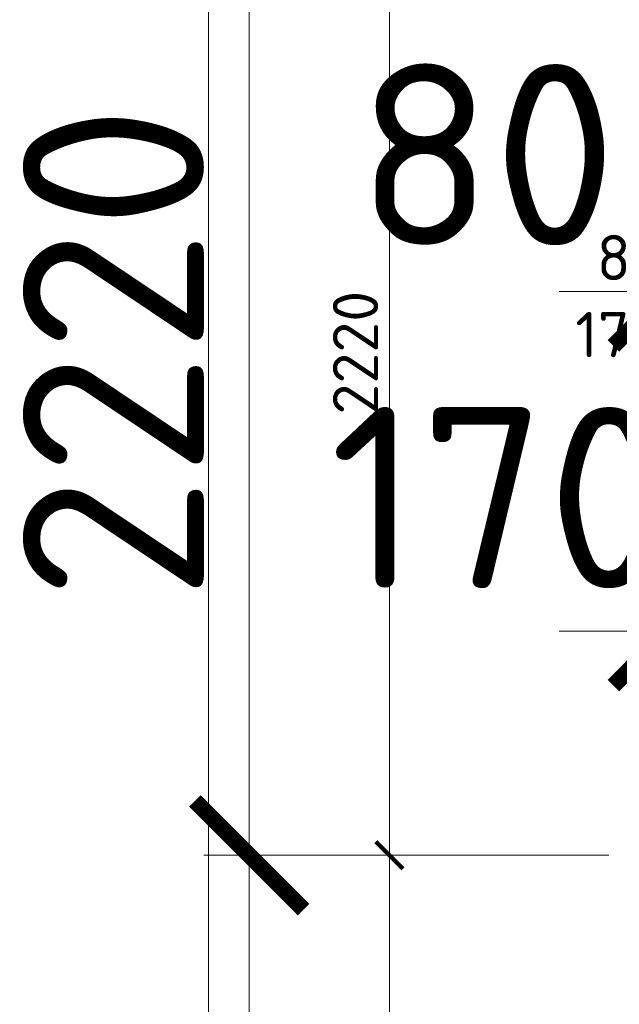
# Model space of a CAD drawing. Header units: millimetres. Extents: x -916886 to 3713765, y -2985421 to 1675785.
# Tile 115 of 656: x 3848 to 5173, y -25699 to -23525. Entities that reach past the tile are written whole.
import ezdxf

# ---------------------------------------------------------------- set-up
doc = ezdxf.new("R2010")
doc.units = ezdxf.units.MM
doc.layers.get('Defpoints').update_dxf_attribs({"color": 8})
for name, color, linetype, lineweight in [('A99_N_koty-200', 5, 'Continuous', 5), ('A99_N_koty-200 @ 200', 5, 'Continuous', 5), ('A99_N_koty-200 @ 50 (2)', 5, 'Continuous', 5)]:
    doc.layers.add(name, color=color, linetype=linetype, lineweight=lineweight)
doc.styles.add('A99_kota', font='isocpeur.ttf', dxfattribs={"height": 2})
doc.dimstyles.new('A99_kota_200 new', dxfattribs={"dimscale": 200, "dimtxt": 2, "dimasz": 1.2, "dimexe": 0.5, "dimexo": 1.5, "dimgap": 0.5, "dimtad": 1, "dimdec": 0, "dimzin": 3, "dimdsep": 46, "dimtxsty": 'A99_kota', "dimblk": 'ARCHTICK', "dimcen": 2.5, "dimazin": 2, "dimtfac": 0.75, "dimtdec": 0, "dimtix": 1, "dimtmove": 2, "dimatfit": 0, "dimfxl": 0, "dimtolj": 1, "dimtzin": 0, "dimlwd": 5, "dimlwe": 5, "dimarcsym": 0})

# ---------------------------------------------------------------- blocks, each defined once
blk = doc.blocks.new('_ArchTick')
at = {"color": 0, "linetype": 'ByBlock', "const_width": 0.15}
blk.add_lwpolyline([(-0.5, -0.5), (0.5, 0.5)], dxfattribs=at)
blk = doc.blocks.new('*D2933')
at = {"layer": 'A99_N_koty-200', "color": 0, "linetype": 'Continuous', "lineweight": 5, "transparency": 16777216}
for p, q in [((5450, -24605), (5450, -24975)), ((5280, -24875), (5280, -24775)), ((5280, -24875), (5040, -24875)), ((5280, -24875), (5450, -24875)), ((5450, -24875), (5690, -24875))]:
    blk.add_line(p, q, dxfattribs=at)
at = {"layer": 'Defpoints', "color": 0, "linetype": 'Continuous', "lineweight": 0, "transparency": 16777216}
for p in [(5450, -24305), (5280, -24875), (5450, -24875)]:
    blk.add_point(p, dxfattribs=at)
at = {"layer": 'A99_N_koty-200', "color": 0, "linetype": 'Continuous', "lineweight": 5, "transparency": 16777216, "xscale": 240, "yscale": 240, "zscale": 240}
blk.add_blockref('_ArchTick', (5280, -24875), dxfattribs=at)
at = {"layer": 'A99_N_koty-200', "color": 0, "linetype": 'Continuous', "lineweight": 5, "transparency": 16777216, "xscale": 240, "yscale": 240, "zscale": 240, "rotation": 180}
blk.add_blockref('_ArchTick', (5450, -24875), dxfattribs=at)
at = {"layer": 'A99_N_koty-200', "color": 0, "linetype": 'Continuous', "transparency": 16777216, "insert": (4910, -24580), "char_height": 400, "attachment_point": 5, "style": 'A99_kota'}
blk.add_mtext('\\A1;170', dxfattribs=at)
blk = doc.blocks.new('*D2934')
at = {"layer": 'A99_N_koty-200', "color": 0, "linetype": 'Continuous', "lineweight": 5, "transparency": 16777216}
for p, q in [((5280, -24505), (5280, -24280)), ((5450, -24305), (5450, -24280)), ((5280, -24305), (5220, -24305)), ((5280, -24305), (5450, -24305)), ((5450, -24305), (5510, -24305))]:
    blk.add_line(p, q, dxfattribs=at)
at = {"layer": 'Defpoints', "color": 0, "linetype": 'Continuous', "lineweight": 0, "transparency": 16777216}
for p in [(5450, -24305), (5450, -24305), (5280, -24875)]:
    blk.add_point(p, dxfattribs=at)
at = {"layer": 'A99_N_koty-200', "color": 0, "linetype": 'Continuous', "lineweight": 5, "transparency": 16777216, "xscale": 60, "yscale": 60, "zscale": 60}
blk.add_blockref('_ArchTick', (5280, -24305), dxfattribs=at)
at = {"layer": 'A99_N_koty-200', "color": 0, "linetype": 'Continuous', "lineweight": 5, "transparency": 16777216, "xscale": 60, "yscale": 60, "zscale": 60, "rotation": 180}
blk.add_blockref('_ArchTick', (5450, -24305), dxfattribs=at)
at = {"layer": 'A99_N_koty-200', "color": 0, "linetype": 'Continuous', "transparency": 16777216, "insert": (5170, -24220), "char_height": 100, "attachment_point": 5, "style": 'A99_kota'}
blk.add_mtext('\\A1;170', dxfattribs=at)
blk = doc.blocks.new('*D2936')
at = {"layer": 'A99_N_koty-200', "color": 0, "linetype": 'Continuous', "lineweight": 5, "transparency": 16777216}
for p, q in [((5360, -24125), (5360, -24025)), ((5450, -24125), (5450, -24025)), ((5360, -24125), (5120, -24125)), ((5360, -24125), (5450, -24125)), ((5450, -24125), (5690, -24125))]:
    blk.add_line(p, q, dxfattribs=at)
at = {"layer": 'Defpoints', "color": 0, "linetype": 'Continuous', "lineweight": 0, "transparency": 16777216}
for p in [(5360, -24125), (5450, -24125), (5450, -24125)]:
    blk.add_point(p, dxfattribs=at)
at = {"layer": 'A99_N_koty-200', "color": 0, "linetype": 'Continuous', "lineweight": 5, "transparency": 16777216, "xscale": 240, "yscale": 240, "zscale": 240}
blk.add_blockref('_ArchTick', (5360, -24125), dxfattribs=at)
at = {"layer": 'A99_N_koty-200', "color": 0, "linetype": 'Continuous', "lineweight": 5, "transparency": 16777216, "xscale": 240, "yscale": 240, "zscale": 240, "rotation": 180}
blk.add_blockref('_ArchTick', (5450, -24125), dxfattribs=at)
at = {"layer": 'A99_N_koty-200', "color": 0, "linetype": 'Continuous', "transparency": 16777216, "insert": (6250, -23825), "char_height": 400, "attachment_point": 5, "style": 'A99_kota'}
blk.add_mtext('\\A1;90', dxfattribs=at)
blk = doc.blocks.new('*D2937')
at = {"layer": 'A99_N_koty-200', "color": 0, "linetype": 'Continuous', "lineweight": 5, "transparency": 16777216}
for p, q in [((5360, -24125), (5360, -24100)), ((5450, -24125), (5450, -24100)), ((5360, -24125), (5300, -24125)), ((5360, -24125), (5450, -24125)), ((5450, -24125), (5510, -24125))]:
    blk.add_line(p, q, dxfattribs=at)
at = {"layer": 'Defpoints', "color": 0, "linetype": 'Continuous', "lineweight": 0, "transparency": 16777216}
for p in [(5360, -24125), (5450, -24125), (5450, -24125)]:
    blk.add_point(p, dxfattribs=at)
at = {"layer": 'A99_N_koty-200', "color": 0, "linetype": 'Continuous', "lineweight": 5, "transparency": 16777216, "xscale": 60, "yscale": 60, "zscale": 60}
blk.add_blockref('_ArchTick', (5360, -24125), dxfattribs=at)
at = {"layer": 'A99_N_koty-200', "color": 0, "linetype": 'Continuous', "lineweight": 5, "transparency": 16777216, "xscale": 60, "yscale": 60, "zscale": 60, "rotation": 180}
blk.add_blockref('_ArchTick', (5450, -24125), dxfattribs=at)
at = {"layer": 'A99_N_koty-200', "color": 0, "linetype": 'Continuous', "transparency": 16777216, "insert": (5535, -24050), "char_height": 100, "attachment_point": 5, "style": 'A99_kota'}
blk.add_mtext('\\A1;90', dxfattribs=at)
blk = doc.blocks.new('*D2939')
at = {"layer": 'A99_N_koty-200', "color": 0, "linetype": 'Continuous', "lineweight": 5, "transparency": 16777216}
for p, q in [((5280, -24125), (5280, -24025)), ((5360, -24125), (5360, -24025)), ((5280, -24125), (5040, -24125)), ((5280, -24125), (5360, -24125)), ((5360, -24125), (5600, -24125))]:
    blk.add_line(p, q, dxfattribs=at)
at = {"layer": 'Defpoints', "color": 0, "linetype": 'Continuous', "lineweight": 0, "transparency": 16777216}
for p in [(5280, -24125), (5360, -24125), (5360, -24125)]:
    blk.add_point(p, dxfattribs=at)
at = {"layer": 'A99_N_koty-200', "color": 0, "linetype": 'Continuous', "lineweight": 5, "transparency": 16777216, "xscale": 240, "yscale": 240, "zscale": 240}
blk.add_blockref('_ArchTick', (5280, -24125), dxfattribs=at)
at = {"layer": 'A99_N_koty-200', "color": 0, "linetype": 'Continuous', "lineweight": 5, "transparency": 16777216, "xscale": 240, "yscale": 240, "zscale": 240, "rotation": 180}
blk.add_blockref('_ArchTick', (5360, -24125), dxfattribs=at)
at = {"layer": 'A99_N_koty-200', "color": 0, "linetype": 'Continuous', "transparency": 16777216, "insert": (4880, -23822.5), "char_height": 400, "attachment_point": 5, "style": 'A99_kota'}
blk.add_mtext('\\A1;80', dxfattribs=at)
blk = doc.blocks.new('*D2940')
at = {"layer": 'A99_N_koty-200', "color": 0, "linetype": 'Continuous', "lineweight": 5, "transparency": 16777216}
for p, q in [((5280, -24125), (5280, -24100)), ((5360, -24125), (5360, -24100)), ((5280, -24125), (5220, -24125)), ((5280, -24125), (5360, -24125)), ((5360, -24125), (5420, -24125))]:
    blk.add_line(p, q, dxfattribs=at)
at = {"layer": 'Defpoints', "color": 0, "linetype": 'Continuous', "lineweight": 0, "transparency": 16777216}
for p in [(5280, -24125), (5360, -24125), (5360, -24125)]:
    blk.add_point(p, dxfattribs=at)
at = {"layer": 'A99_N_koty-200', "color": 0, "linetype": 'Continuous', "lineweight": 5, "transparency": 16777216, "xscale": 60, "yscale": 60, "zscale": 60}
blk.add_blockref('_ArchTick', (5280, -24125), dxfattribs=at)
at = {"layer": 'A99_N_koty-200', "color": 0, "linetype": 'Continuous', "lineweight": 5, "transparency": 16777216, "xscale": 60, "yscale": 60, "zscale": 60, "rotation": 180}
blk.add_blockref('_ArchTick', (5360, -24125), dxfattribs=at)
at = {"layer": 'A99_N_koty-200', "color": 0, "linetype": 'Continuous', "transparency": 16777216, "insert": (5195, -24050), "char_height": 100, "attachment_point": 5, "style": 'A99_kota'}
blk.add_mtext('\\A1;80', dxfattribs=at)
blk = doc.blocks.new('*D2942')
at = {"layer": 'A99_N_koty-200', "color": 0, "linetype": 'Continuous', "lineweight": 5, "transparency": 16777216}
for p, q in [((4865, -25370), (4640, -25370)), ((4665, -27590), (4665, -25370)), ((4865, -27590), (4640, -27590))]:
    blk.add_line(p, q, dxfattribs=at)
at = {"layer": 'Defpoints', "color": 0, "linetype": 'Continuous', "lineweight": 0, "transparency": 16777216}
for p in [(4665, -25370), (5450, -25370), (5450, -27590)]:
    blk.add_point(p, dxfattribs=at)
at = {"layer": 'A99_N_koty-200', "color": 0, "linetype": 'Continuous', "lineweight": 5, "transparency": 16777216, "xscale": 60, "yscale": 60, "zscale": 60}
for p, rotation in [((4665, -25370), 90), ((4665, -27590), 270)]:
    blk.add_blockref('_ArchTick', p, dxfattribs=dict(at, rotation=rotation))
at = {"layer": 'A99_N_koty-200', "color": 0, "linetype": 'Continuous', "transparency": 16777216, "insert": (4590, -26480), "char_height": 100, "attachment_point": 5, "rotation": 90, "style": 'A99_kota'}
blk.add_mtext('\\A1;2220', dxfattribs=at)
blk = doc.blocks.new('*D2943')
at = {"layer": 'A99_N_koty-200', "color": 0, "linetype": 'Continuous', "lineweight": 5, "transparency": 16777216}
for p, q in [((5150, -25370), (4255, -25370)), ((4355, -27590), (4355, -25370)), ((5150, -27590), (4255, -27590))]:
    blk.add_line(p, q, dxfattribs=at)
at = {"layer": 'Defpoints', "color": 0, "linetype": 'Continuous', "lineweight": 0, "transparency": 16777216}
for p in [(4355, -25370), (5450, -25370), (5450, -27590)]:
    blk.add_point(p, dxfattribs=at)
at = {"layer": 'A99_N_koty-200', "color": 0, "linetype": 'Continuous', "lineweight": 5, "transparency": 16777216, "xscale": 240, "yscale": 240, "zscale": 240}
for p, rotation in [((4355, -25370), 90), ((4355, -27590), 270)]:
    blk.add_blockref('_ArchTick', p, dxfattribs=dict(at, rotation=rotation))
at = {"layer": 'A99_N_koty-200', "color": 0, "linetype": 'Continuous', "transparency": 16777216, "insert": (4055, -26480), "char_height": 400, "attachment_point": 5, "rotation": 90, "style": 'A99_kota'}
blk.add_mtext('\\A1;2220', dxfattribs=at)
blk = doc.blocks.new('*D2945')
at = {"layer": 'A99_N_koty-200', "color": 0, "linetype": 'Continuous', "lineweight": 5, "transparency": 16777216}
for p, q in [((4865, -23150), (4640, -23150)), ((4665, -23150), (4665, -25370)), ((4865, -25370), (4640, -25370))]:
    blk.add_line(p, q, dxfattribs=at)
at = {"layer": 'Defpoints', "color": 0, "linetype": 'Continuous', "lineweight": 0, "transparency": 16777216}
for p in [(5445, -23150), (4665, -25370), (5450, -25370)]:
    blk.add_point(p, dxfattribs=at)
at = {"layer": 'A99_N_koty-200', "color": 0, "linetype": 'Continuous', "lineweight": 5, "transparency": 16777216, "xscale": 60, "yscale": 60, "zscale": 60}
for p, rotation in [((4665, -23150), 90), ((4665, -25370), 270)]:
    blk.add_blockref('_ArchTick', p, dxfattribs=dict(at, rotation=rotation))
at = {"layer": 'A99_N_koty-200', "color": 0, "linetype": 'Continuous', "transparency": 16777216, "insert": (4590, -24260), "char_height": 100, "attachment_point": 5, "rotation": 90, "style": 'A99_kota'}
blk.add_mtext('\\A1;2220', dxfattribs=at)
blk = doc.blocks.new('*D2946')
at = {"layer": 'A99_N_koty-200', "color": 0, "linetype": 'Continuous', "lineweight": 5, "transparency": 16777216}
for p, q in [((5145, -23150), (4255, -23150)), ((4355, -23150), (4355, -25370)), ((5150, -25370), (4255, -25370))]:
    blk.add_line(p, q, dxfattribs=at)
at = {"layer": 'Defpoints', "color": 0, "linetype": 'Continuous', "lineweight": 0, "transparency": 16777216}
for p in [(5445, -23150), (4355, -25370), (5450, -25370)]:
    blk.add_point(p, dxfattribs=at)
at = {"layer": 'A99_N_koty-200', "color": 0, "linetype": 'Continuous', "lineweight": 5, "transparency": 16777216, "xscale": 240, "yscale": 240, "zscale": 240}
for p, rotation in [((4355, -23150), 90), ((4355, -25370), 270)]:
    blk.add_blockref('_ArchTick', p, dxfattribs=dict(at, rotation=rotation))
at = {"layer": 'A99_N_koty-200', "color": 0, "linetype": 'Continuous', "transparency": 16777216, "insert": (4055, -24260), "char_height": 400, "attachment_point": 5, "rotation": 90, "style": 'A99_kota'}
blk.add_mtext('\\A1;2220', dxfattribs=at)
blk = doc.blocks.new('*D4074')
at = {"layer": 'A99_N_koty-200', "color": 0, "linetype": 'Continuous', "lineweight": 5, "transparency": 16777216}
for p, q in [((4465, -18370), (4240, -18370)), ((4265, -18370), (4265, -27820)), ((4465, -27820), (4240, -27820))]:
    blk.add_line(p, q, dxfattribs=at)
at = {"layer": 'Defpoints', "color": 0, "linetype": 'Continuous', "lineweight": 0, "transparency": 16777216}
for p in [(4812.5, -18370), (4265, -27820), (5280, -27820)]:
    blk.add_point(p, dxfattribs=at)
at = {"layer": 'A99_N_koty-200', "color": 0, "linetype": 'Continuous', "lineweight": 5, "transparency": 16777216, "xscale": 60, "yscale": 60, "zscale": 60}
for p, rotation in [((4265, -18370), 90), ((4265, -27820), 270)]:
    blk.add_blockref('_ArchTick', p, dxfattribs=dict(at, rotation=rotation))
at = {"layer": 'A99_N_koty-200', "color": 0, "linetype": 'Continuous', "transparency": 16777216, "insert": (4190, -23095), "char_height": 100, "attachment_point": 5, "rotation": 90, "style": 'A99_kota'}
blk.add_mtext('\\A1;9450', dxfattribs=at)
blk = doc.blocks.new('*U4702')
at = {"layer": 'A99_N_koty-200 @ 200', "linetype": 'Continuous'}
dim = blk.add_linear_dim(base=(5450, -24875), p1=(5280, -24875), p2=(5450, -24305), dimstyle='A99_kota_200 new', override={"dimscale": 200, "dimtix": 1, "dimtofl": 1, "dimtmove": 1, "dimatfit": 0}, dxfattribs=at)
dim.commit()
dim.dimension.update_dxf_attribs({"geometry": '*D2933', "text_midpoint": (4910, -24880), "dimtype": 128})
at = {"layer": 'A99_N_koty-200 @ 50 (2)', "linetype": 'Continuous'}
dim = blk.add_linear_dim(base=(5450, -24305), p1=(5280, -24875), p2=(5450, -24305), dimstyle='A99_kota_200 new', override={"dimscale": 50, "dimtix": 1, "dimtofl": 1, "dimtmove": 1, "dimatfit": 0}, dxfattribs=at)
dim.commit()
dim.dimension.update_dxf_attribs({"geometry": '*D2934', "text_midpoint": (5170, -24295), "dimtype": 128})
blk = doc.blocks.new('*U4703')
at = {"layer": 'A99_N_koty-200 @ 200', "linetype": 'Continuous'}
dim = blk.add_linear_dim(base=(5450, -24125), p1=(5360, -24125), p2=(5450, -24125), dimstyle='A99_kota_200 new', override={"dimscale": 200, "dimtix": 1, "dimtofl": 1, "dimtmove": 1, "dimatfit": 0}, dxfattribs=at)
dim.commit()
dim.dimension.update_dxf_attribs({"geometry": '*D2936', "text_midpoint": (6250, -24125), "dimtype": 128})
at = {"layer": 'A99_N_koty-200 @ 50 (2)', "linetype": 'Continuous'}
dim = blk.add_linear_dim(base=(5450, -24125), p1=(5360, -24125), p2=(5450, -24125), dimstyle='A99_kota_200 new', override={"dimscale": 50, "dimtix": 1, "dimtofl": 1, "dimtmove": 1, "dimatfit": 0}, dxfattribs=at)
dim.commit()
dim.dimension.update_dxf_attribs({"geometry": '*D2937', "text_midpoint": (5535, -24125), "dimtype": 128})
blk = doc.blocks.new('*U4704')
at = {"layer": 'A99_N_koty-200 @ 200', "linetype": 'Continuous'}
dim = blk.add_linear_dim(base=(5360, -24125), p1=(5280, -24125), p2=(5360, -24125), dimstyle='A99_kota_200 new', override={"dimscale": 200, "dimtix": 1, "dimtofl": 1, "dimtmove": 1, "dimatfit": 0}, dxfattribs=at)
dim.commit()
dim.dimension.update_dxf_attribs({"geometry": '*D2939', "text_midpoint": (4880, -24122.5), "dimtype": 128})
at = {"layer": 'A99_N_koty-200 @ 50 (2)', "linetype": 'Continuous'}
dim = blk.add_linear_dim(base=(5360, -24125), p1=(5280, -24125), p2=(5360, -24125), dimstyle='A99_kota_200 new', override={"dimscale": 50, "dimtix": 1, "dimtofl": 1, "dimtmove": 1, "dimatfit": 0}, dxfattribs=at)
dim.commit()
dim.dimension.update_dxf_attribs({"geometry": '*D2940', "text_midpoint": (5195, -24125), "dimtype": 128})
blk = doc.blocks.new('*U4706')
at = {"layer": 'A99_N_koty-200 @ 200', "linetype": 'Continuous'}
dim = blk.add_linear_dim(base=(4355, -25370), p1=(5450, -27590), p2=(5450, -25370), angle=90, dimstyle='A99_kota_200 new', override={"dimscale": 200, "dimtix": 1, "dimtofl": 1, "dimtmove": 1, "dimatfit": 0}, dxfattribs=at)
dim.commit()
dim.dimension.update_dxf_attribs({"geometry": '*D2943', "text_midpoint": (4055, -26480)})
at = {"layer": 'A99_N_koty-200 @ 50 (2)', "linetype": 'Continuous'}
dim = blk.add_linear_dim(base=(4665, -25370), p1=(5450, -27590), p2=(5450, -25370), angle=90, dimstyle='A99_kota_200 new', override={"dimscale": 50, "dimtix": 1, "dimtofl": 1, "dimtmove": 1, "dimatfit": 0}, dxfattribs=at)
dim.commit()
dim.dimension.update_dxf_attribs({"geometry": '*D2942', "text_midpoint": (4590, -26480)})
blk = doc.blocks.new('*U4707')
at = {"layer": 'A99_N_koty-200 @ 200', "linetype": 'Continuous'}
dim = blk.add_linear_dim(base=(4355, -25370), p1=(5445, -23150), p2=(5450, -25370), angle=270, dimstyle='A99_kota_200 new', override={"dimscale": 200, "dimtix": 1, "dimtofl": 1, "dimtmove": 1, "dimatfit": 0}, dxfattribs=at)
dim.commit()
dim.dimension.update_dxf_attribs({"geometry": '*D2946', "text_midpoint": (4055, -24260)})
at = {"layer": 'A99_N_koty-200 @ 50 (2)', "linetype": 'Continuous'}
dim = blk.add_linear_dim(base=(4665, -25370), p1=(5445, -23150), p2=(5450, -25370), angle=270, dimstyle='A99_kota_200 new', override={"dimscale": 50, "dimtix": 1, "dimtofl": 1, "dimtmove": 1, "dimatfit": 0}, dxfattribs=at)
dim.commit()
dim.dimension.update_dxf_attribs({"geometry": '*D2945', "text_midpoint": (4590, -24260)})
blk = doc.blocks.new('*U5058')
at = {"layer": 'A99_N_koty-200 @ 50 (2)', "linetype": 'Continuous'}
dim = blk.add_linear_dim(base=(4265, -27820), p1=(4812.5, -18370), p2=(5280, -27820), angle=270, dimstyle='A99_kota_200 new', override={"dimscale": 50, "dimtix": 1, "dimtofl": 1, "dimtmove": 1, "dimatfit": 0}, dxfattribs=at)
dim.commit()
dim.dimension.update_dxf_attribs({"geometry": '*D4074', "text_midpoint": (4190, -23095)})

msp = doc.modelspace()

# ---------------------------------------------------------------- block references
at = {"layer": 'A99_N_koty-200', "color": 4, "linetype": 'Continuous', "lineweight": 0}
for name in ['*U5058', '*U4707', '*U4704', '*U4703', '*U4702', '*U4706']:
    msp.add_blockref(name, (0, 0), dxfattribs=at)

doc.saveas('drawing.dxf')
